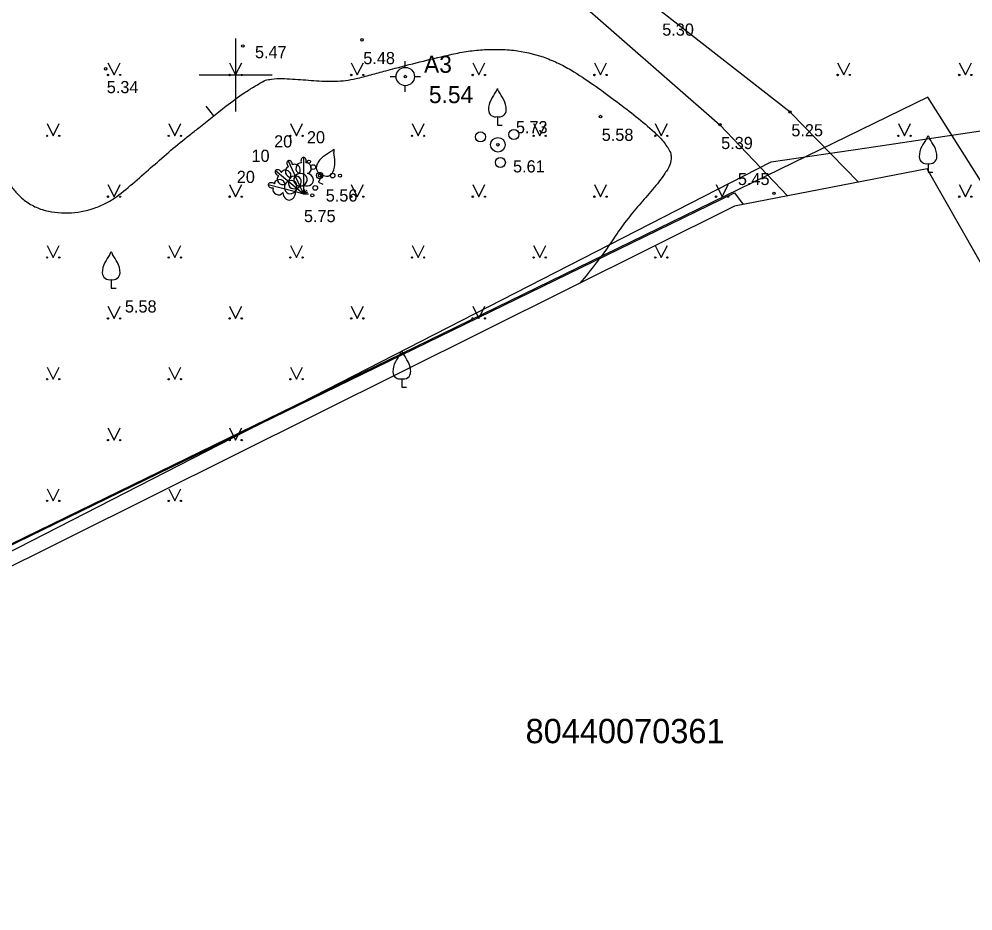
# Model space of a CAD drawing. Extents: x 519536 to 519949, y 326041 to 326519.
# Drawn here: x 519691.1 to 519730.31, y 326115.65 to 326152.3 of the extents above; entities that cross this region are included whole.
import ezdxf

# ---------------------------------------------------------------- set-up
doc = ezdxf.new("R2010")
doc.units = 0
for name, color, linetype in [('CELI_CMAL_####_####_#', 7, 'Continuous'), ('ELEK_VADP_ZSPR_####_#', 7, 'Continuous'), ('GEOD_ELEM_####_####_#', 7, 'Continuous'), ('GEOD_ELEM_####_TKST_#', 7, 'Continuous'), ('NORB_ZOGS_ZSTP_####_#', 7, 'Continuous'), ('RAMI_UZMR_####_####_#', 7, 'Continuous'), ('RELJ_AATZ_####_TKST_#', 7, 'Continuous'), ('RELJ_ELEM_####_####_#', 7, 'Continuous'), ('RELJ_HORZ_PAMT_####_#', 7, 'Continuous'), ('ROBZ_UZMR_####_####_#', 7, 'Continuous'), ('ROBZ_UZMR_####_TKST_#', 7, 'Continuous'), ('TERT_DIAM_####_TKST_#', 7, 'Continuous'), ('TERT_ELEM_####_####_#', 7, 'Continuous')]:
    doc.layers.add(name, color=color, linetype=linetype)

msp = doc.modelspace()

# ---------------------------------------------------------------- linework, layer by layer
at = {"layer": 'CELI_CMAL_####_####_#'}
for points in [[(519725.6, 326145.595), (519722.795, 326148.479), (519717.487, 326152.615), (519712.383, 326157.466), (519706.872, 326166.697), (519703.889, 326170.776), (519699.04, 326175.245), (519687.684, 326181.825), (519678.238, 326187.413), (519670.804, 326192.027), (519670.048, 326192.682), (519664.865, 326189.411), (519662.65, 326188.197)], [(519662.737, 326185.995), (519665.714, 326187.6), (519670.496, 326188.216), (519674.588, 326187.052), (519687.563, 326179.623), (519697.361, 326173.852), (519702.298, 326169.28), (519707.151, 326162.302), (519711.634, 326155.197), (519719.91, 326147.956), (519722.688, 326145.028)]]:
    msp.add_lwpolyline(points, dxfattribs=at)
at = {"layer": 'ELEK_VADP_ZSPR_####_#'}
for points in [[(519728.888, 326147.446), (519746.818, 326150.109)], [(519725.949, 326147.01), (519728.888, 326147.446)], [(519722.011, 326146.425), (519725.949, 326147.01)], [(519686.05, 326128.024), (519722.011, 326146.425)]]:
    msp.add_lwpolyline(points, dxfattribs=at)
at = {"layer": 'GEOD_ELEM_####_####_#'}
for p, q in [((519700, 326151.5), (519700, 326150)), ((519706.973, 326150.311), (519706.973, 326150.561)), ((519698.5, 326150), (519700, 326150)), ((519700, 326150), (519700, 326148.5)), ((519700, 326150), (519701.5, 326150)), ((519706.348, 326149.936), (519706.598, 326149.936)), ((519707.348, 326149.936), (519707.598, 326149.936)), ((519706.973, 326149.311), (519706.973, 326149.561))]:
    msp.add_line(p, q, dxfattribs=at)
for radius in [0.375, 0.05]:
    msp.add_circle((519706.973, 326149.936), radius, dxfattribs=at)
at = {"layer": 'NORB_ZOGS_ZSTP_####_#'}
msp.add_lwpolyline([(519667.307, 326119.267), (519720.51, 326145.164), (519720.865, 326144.672)], dxfattribs=at)
at = {"layer": 'RAMI_UZMR_####_####_#'}
msp.add_lwpolyline([(519873.021, 326209.453), (519881.37, 326184.273), (519884.229, 326177.508), (519883.353, 326172.044), (519868.284, 326155.201), (519831.787, 326123.789), (519817.117, 326113.183), (519808.359, 326108.08), (519804.649, 326107.204), (519795.685, 326122.565), (519782.956, 326146.875), (519761.4, 326134.85), (519741.243, 326123.664), (519728.435, 326146.148), (519720.513, 326144.604), (519669.064, 326119.018)], dxfattribs=at)
at = {"layer": 'RELJ_ELEM_####_####_#'}
for centre in [(519700.295, 326151.191), (519705.197, 326151.445), (519694.651, 326150.253), (519722.795, 326148.479), (519715, 326148.293), (519719.91, 326147.956), (519710.78, 326147.132), (519703.451, 326145.869), (519722.132, 326145.142)]:
    msp.add_circle(centre, 0.05, dxfattribs=at)
at = {"layer": 'RELJ_HORZ_PAMT_####_#'}
msp.add_line((519699.105, 326148.327), (519698.792, 326148.717), dxfattribs=at)
for points in [[(519677.144, 326143.332), (519677.21, 326145.831), (519677.19, 326146.694), (519677.125, 326147.557), (519677.062, 326148.42), (519677.049, 326149.283), (519677.179, 326150.994), (519677.386, 326152.703), (519677.628, 326154.207), (519677.781, 326154.788), (519677.914, 326155.065), (519678.002, 326155.202), (519678.107, 326155.337), (519679.121, 326156.283), (519680.24, 326156.94), (519681.42, 326157.378), (519682.019, 326157.536), (519682.616, 326157.666), (519683.087, 326157.692), (519683.491, 326157.491), (519683.792, 326157.075), (519684.071, 326156.654), (519684.583, 326155.804), (519685.075, 326154.954), (519685.596, 326154.117), (519686.598, 326152.623), (519686.981, 326152.093), (519687.384, 326151.577), (519687.785, 326151.06), (519688.166, 326150.528), (519688.492, 326149.917), (519688.737, 326149.263), (519688.961, 326148.595), (519689.225, 326147.941), (519689.42, 326147.54), (519690.061, 326146.383), (519690.568, 326145.66), (519690.855, 326145.316), (519691.167, 326144.986), (519691.572, 326144.679), (519692.044, 326144.472), (519693.108, 326144.336), (519694.183, 326144.528), (519694.429, 326144.623), (519694.663, 326144.729), (519695.096, 326144.998), (519695.855, 326145.614), (519696.597, 326146.261), (519697.341, 326146.909), (519698.104, 326147.53), (519698.48, 326147.824), (519699.594, 326148.712), (519700.372, 326149.274), (519700.785, 326149.536), (519701.221, 326149.782), (519701.227, 326149.785)], [(519706.173, 326150.177), (519706.551, 326150.275), (519708.891, 326150.849), (519709.557, 326150.975), (519710.236, 326151.042), (519710.916, 326151.049), (519711.59, 326150.993), (519712.786, 326150.688), (519713.079, 326150.567), (519713.363, 326150.434), (519713.91, 326150.127), (519714.815, 326149.527), (519715.683, 326148.891), (519717.215, 326147.645), (519717.575, 326147.274), (519717.726, 326147.068), (519717.855, 326146.852), (519717.901, 326146.678), (519717.895, 326146.49), (519717.763, 326146.135), (519717.648, 326145.957), (519717.529, 326145.784), (519717.273, 326145.453), (519716.731, 326144.814), (519716.186, 326144.174), (519715.683, 326143.49), (519715.269, 326142.882), (519714.82, 326142.277), (519714.154, 326141.442)], [(519701.227, 326149.785), (519701.47, 326149.83), (519702.342, 326149.833), (519703.219, 326149.772), (519704.091, 326149.745), (519704.948, 326149.849), (519705.563, 326150.011), (519706.173, 326150.177)]]:
    msp.add_spline(points, degree=3, dxfattribs=at)
at = {"layer": 'ROBZ_UZMR_####_####_#'}
for p, q in [((519728.463, 326149.091), (519667.31, 326119.301)), ((519743.05, 326125.883), (519728.463, 326149.091))]:
    msp.add_line(p, q, dxfattribs=at)
at = {"layer": 'TERT_ELEM_####_####_#'}
for p, q in [((519694.75, 326150.5), (519695, 326150)), ((519695, 326150), (519695.25, 326150.5)), ((519699.75, 326150.5), (519700, 326150)), ((519700, 326150), (519700.25, 326150.5)), ((519704.75, 326150.5), (519705, 326150)), ((519705, 326150), (519705.25, 326150.5)), ((519709.75, 326150.5), (519710, 326150)), ((519710, 326150), (519710.25, 326150.5)), ((519714.75, 326150.5), (519715, 326150)), ((519715, 326150), (519715.25, 326150.5)), ((519724.75, 326150.5), (519725, 326150)), ((519725, 326150), (519725.25, 326150.5)), ((519729.75, 326150.5), (519730, 326150)), ((519730, 326150), (519730.25, 326150.5)), ((519692.25, 326148), (519692.5, 326147.5)), ((519692.5, 326147.5), (519692.75, 326148)), ((519697.25, 326148), (519697.5, 326147.5)), ((519697.5, 326147.5), (519697.75, 326148)), ((519702.25, 326148), (519702.5, 326147.5)), ((519702.5, 326147.5), (519702.75, 326148)), ((519707.25, 326148), (519707.5, 326147.5)), ((519707.5, 326147.5), (519707.75, 326148)), ((519710.759, 326148.29), (519710.759, 326147.938)), ((519712.25, 326148), (519712.5, 326147.5)), ((519712.5, 326147.5), (519712.75, 326148)), ((519717.25, 326148), (519717.5, 326147.5)), ((519717.5, 326147.5), (519717.75, 326148)), ((519727.25, 326148), (519727.5, 326147.5)), ((519727.5, 326147.5), (519727.75, 326148)), ((519710.759, 326147.938), (519710.959, 326147.938)), ((519728.467, 326146.365), (519728.467, 326146.013)), ((519728.467, 326146.013), (519728.667, 326146.013)), ((519703.553, 326145.912), (519703.404, 326145.593)), ((519694.75, 326145.5), (519695, 326145)), ((519695, 326145), (519695.25, 326145.5)), ((519699.75, 326145.5), (519700, 326145)), ((519700, 326145), (519700.25, 326145.5)), ((519702.526, 326145.34), (519702.792, 326145.117)), ((519702.645, 326145.431), (519702.792, 326145.117)), ((519702.792, 326145.464), (519702.792, 326145.117)), ((519702.792, 326145.117), (519702.844, 326145.31)), ((519702.792, 326145.117), (519702.921, 326145.27)), ((519703.404, 326145.593), (519703.585, 326145.508)), ((519704.75, 326145.5), (519705, 326145)), ((519705, 326145), (519705.25, 326145.5)), ((519709.75, 326145.5), (519710, 326145)), ((519710, 326145), (519710.25, 326145.5)), ((519714.75, 326145.5), (519715, 326145)), ((519715, 326145), (519715.25, 326145.5)), ((519719.75, 326145.5), (519720, 326145)), ((519720, 326145), (519720.25, 326145.5)), ((519729.75, 326145.5), (519730, 326145)), ((519730, 326145), (519730.25, 326145.5)), ((519702.457, 326145.207), (519702.792, 326145.117)), ((519702.792, 326145.117), (519702.973, 326145.202)), ((519702.792, 326145.117), (519702.992, 326145.117)), ((519692.25, 326143), (519692.5, 326142.5)), ((519692.5, 326142.5), (519692.75, 326143)), ((519697.25, 326143), (519697.5, 326142.5)), ((519697.5, 326142.5), (519697.75, 326143)), ((519702.25, 326143), (519702.5, 326142.5)), ((519702.5, 326142.5), (519702.75, 326143)), ((519707.25, 326143), (519707.5, 326142.5)), ((519707.5, 326142.5), (519707.75, 326143)), ((519712.25, 326143), (519712.5, 326142.5)), ((519712.5, 326142.5), (519712.75, 326143)), ((519717.25, 326143), (519717.5, 326142.5)), ((519717.5, 326142.5), (519717.75, 326143)), ((519694.883, 326141.599), (519694.883, 326141.247)), ((519694.883, 326141.247), (519695.083, 326141.247)), ((519694.75, 326140.5), (519695, 326140)), ((519695, 326140), (519695.25, 326140.5)), ((519699.75, 326140.5), (519700, 326140)), ((519700, 326140), (519700.25, 326140.5)), ((519704.75, 326140.5), (519705, 326140)), ((519705, 326140), (519705.25, 326140.5)), ((519709.75, 326140.5), (519710, 326140)), ((519710, 326140), (519710.25, 326140.5)), ((519692.25, 326138), (519692.5, 326137.5)), ((519692.5, 326137.5), (519692.75, 326138)), ((519697.25, 326138), (519697.5, 326137.5)), ((519697.5, 326137.5), (519697.75, 326138)), ((519702.25, 326138), (519702.5, 326137.5)), ((519702.5, 326137.5), (519702.75, 326138)), ((519706.829, 326137.522), (519706.829, 326137.17)), ((519706.829, 326137.17), (519707.029, 326137.17)), ((519694.75, 326135.5), (519695, 326135)), ((519695, 326135), (519695.25, 326135.5)), ((519699.75, 326135.5), (519700, 326135)), ((519700, 326135), (519700.25, 326135.5)), ((519692.25, 326133), (519692.5, 326132.5)), ((519692.5, 326132.5), (519692.75, 326133)), ((519697.25, 326133), (519697.5, 326132.5)), ((519697.5, 326132.5), (519697.75, 326133))]:
    msp.add_line(p, q, dxfattribs=at)
for points in [[(519702.158, 326146.476), (519702.645, 326145.431)], [(519702.792, 326146.617), (519702.792, 326145.464)], [(519701.643, 326146.081), (519702.526, 326145.34)], [(519702.337, 326146.304), (519702.336, 326146.304)], [(519702.882, 326146.385), (519702.881, 326146.386)], [(519701.879, 326146), (519701.877, 326146)], [(519701.343, 326145.505), (519702.457, 326145.207)], [(519701.591, 326145.532), (519701.59, 326145.531)]]:
    msp.add_lwpolyline(points, dxfattribs=at)
for centre, radius in [((519694.75, 326150), 0.028), ((519695.25, 326150), 0.0263), ((519699.75, 326150), 0.028), ((519700.25, 326150), 0.0263), ((519704.75, 326150), 0.028), ((519705.25, 326150), 0.0263), ((519709.75, 326150), 0.028), ((519710.25, 326150), 0.0263), ((519714.75, 326150), 0.028), ((519715.25, 326150), 0.0263), ((519724.75, 326150), 0.028), ((519725.25, 326150), 0.0263), ((519729.75, 326150), 0.028), ((519730.25, 326150), 0.0263), ((519710.066, 326147.456), 0.204), ((519711.441, 326147.557), 0.207), ((519692.25, 326147.5), 0.028), ((519692.75, 326147.5), 0.0263), ((519697.25, 326147.5), 0.028), ((519697.75, 326147.5), 0.0263), ((519702.25, 326147.5), 0.028), ((519702.75, 326147.5), 0.0263), ((519707.25, 326147.5), 0.028), ((519707.75, 326147.5), 0.0263), ((519710.78, 326147.132), 0.301), ((519712.25, 326147.5), 0.028), ((519712.75, 326147.5), 0.0263), ((519717.25, 326147.5), 0.028), ((519717.75, 326147.5), 0.0263), ((519727.25, 326147.5), 0.028), ((519727.75, 326147.5), 0.0263), ((519703.015, 326146.441), 0.064), ((519710.883, 326146.404), 0.205), ((519703.188, 326146.215), 0.096), ((519703.451, 326145.869), 0.128), ((519703.987, 326145.865), 0.096), ((519704.29, 326145.863), 0.064), ((519703.271, 326145.357), 0.096), ((519694.75, 326145), 0.028), ((519695.25, 326145), 0.0263), ((519699.75, 326145), 0.028), ((519700.25, 326145), 0.0263), ((519703.151, 326145.051), 0.064), ((519704.75, 326145), 0.028), ((519705.25, 326145), 0.0263), ((519709.75, 326145), 0.028), ((519710.25, 326145), 0.0263), ((519714.75, 326145), 0.028), ((519715.25, 326145), 0.0263), ((519719.75, 326145), 0.028), ((519720.25, 326145), 0.0263), ((519729.75, 326145), 0.028), ((519730.25, 326145), 0.0263), ((519692.25, 326142.5), 0.028), ((519692.75, 326142.5), 0.0263), ((519697.25, 326142.5), 0.028), ((519697.75, 326142.5), 0.0263), ((519702.25, 326142.5), 0.028), ((519702.75, 326142.5), 0.0263), ((519707.25, 326142.5), 0.028), ((519707.75, 326142.5), 0.0263), ((519712.25, 326142.5), 0.028), ((519712.75, 326142.5), 0.0263), ((519717.25, 326142.5), 0.028), ((519717.75, 326142.5), 0.0263), ((519694.75, 326140), 0.028), ((519695.25, 326140), 0.0263), ((519699.75, 326140), 0.028), ((519700.25, 326140), 0.0263), ((519704.75, 326140), 0.028), ((519705.25, 326140), 0.0263), ((519709.75, 326140), 0.028), ((519710.25, 326140), 0.0263), ((519692.25, 326137.5), 0.028), ((519692.75, 326137.5), 0.0263), ((519697.25, 326137.5), 0.028), ((519697.75, 326137.5), 0.0263), ((519702.25, 326137.5), 0.028), ((519702.75, 326137.5), 0.0263), ((519694.75, 326135), 0.028), ((519695.25, 326135), 0.0263), ((519699.75, 326135), 0.028), ((519700.25, 326135), 0.0263), ((519692.25, 326132.5), 0.028), ((519692.75, 326132.5), 0.0263), ((519697.25, 326132.5), 0.028), ((519697.75, 326132.5), 0.0263)]:
    msp.add_circle(centre, radius, dxfattribs=at)
for centre, radius, start, end in [((519723.384, 326141.542), 14.88, 148.4844, 149.9901), ((519710.342, 326149.576), 0.439, 324.3837, 341.712), ((519711.176, 326149.576), 0.439, 198.288, 215.6163), ((519698.134, 326141.542), 14.88, 30.0099, 31.5156), ((519711.283, 326148.563), 0.89, 151.757, 179.9138), ((519710.235, 326148.563), 0.89, 0.0862, 28.243), ((519710.683, 326148.569), 0.29, 181.0782, 285.2823), ((519710.835, 326148.569), 0.29, 254.7177, 358.9218), ((519741.092, 326139.617), 14.88, 148.4844, 149.9901), ((519728.05, 326147.651), 0.439, 324.3837, 341.712), ((519728.884, 326147.651), 0.439, 198.288, 215.6163), ((519715.842, 326139.617), 14.88, 30.0099, 31.5156), ((519712.143, 326134.461), 14.88, 123.4845, 124.9903), ((519703.718, 326147.254), 0.439, 299.3838, 316.7121), ((519704.474, 326146.901), 0.439, 173.2882, 190.6164), ((519689.259, 326145.132), 14.88, 5.01, 6.5157), ((519728.991, 326146.638), 0.89, 151.757, 179.9138), ((519727.943, 326146.638), 0.89, 0.0862, 28.243), ((519704.143, 326145.938), 0.89, 126.7572, 154.914), ((519703.193, 326146.381), 0.89, 335.0863, 3.2431), ((519728.391, 326146.644), 0.29, 181.0782, 285.2823), ((519728.543, 326146.644), 0.29, 254.7177, 358.9218), ((519703.602, 326146.198), 0.29, 156.0783, 260.2824), ((519703.74, 326146.133), 0.29, 229.7178, 333.922), ((519707.508, 326134.851), 14.88, 148.4844, 149.9901), ((519694.466, 326142.885), 0.439, 324.3837, 341.712), ((519695.3, 326142.885), 0.439, 198.288, 215.6163), ((519682.258, 326134.851), 14.88, 30.0099, 31.5156), ((519695.407, 326141.872), 0.89, 151.757, 179.9138), ((519694.359, 326141.872), 0.89, 0.0862, 28.243), ((519694.807, 326141.878), 0.29, 181.0782, 285.2823), ((519694.959, 326141.878), 0.29, 254.7177, 358.9218), ((519706.412, 326138.808), 0.439, 324.3837, 341.712), ((519707.246, 326138.808), 0.439, 198.288, 215.6163), ((519707.353, 326137.795), 0.89, 151.757, 179.9138), ((519719.454, 326130.774), 14.88, 148.4844, 149.9901), ((519694.204, 326130.774), 14.88, 30.0099, 31.5156), ((519706.305, 326137.795), 0.89, 0.0862, 28.243), ((519706.753, 326137.801), 0.29, 181.0782, 285.2823), ((519706.905, 326137.801), 0.29, 254.7177, 358.9218)]:
    msp.add_arc(centre, radius, start, end, dxfattribs=at)
for centre, major_axis, ratio, start_param, end_param in [((519702.222, 326146.341), (0.063, -0.136), 0.707107, 3.14537, 5.287485), ((519702.221, 326146.34), (0.063, -0.136), 0.707107, 0.995701, 3.137816), ((519702.664, 326146.172), (-0.039, -0.212), 0.861323, 3.141593, 6.283185), ((519702.792, 326146.467), (0, -0.15), 0.707107, 3.14537, 5.287485), ((519702.792, 326146.467), (0, -0.15), 0.707107, 0.995701, 3.137816), ((519702.92, 326146.172), (0.039, -0.212), 0.861323, 0, 3.141593), ((519701.758, 326145.985), (0.115, -0.096), 0.707107, 3.14537, 5.287485), ((519701.758, 326145.984), (0.115, -0.096), 0.707107, 0.995701, 3.137816), ((519702.066, 326145.894), (0.188, -0.107), 0.861323, 6.283185, 9.424778), ((519702.23, 326146.019), (0.055, -0.209), 0.861323, 3.141593, 6.283185), ((519702.462, 326146.128), (0.125, -0.176), 0.861323, 0, 3.141593), ((519701.806, 326145.514), (0.215, -0.018), 0.861323, 6.283185, 9.424778), ((519701.901, 326145.697), (0.138, -0.166), 0.861323, 3.141593, 6.283185), ((519702.242, 326145.357), (-0.171, -0.272), 0.814445, 1.531171, 4.712389), ((519702.46, 326145.617), (0.238, 0.216), 0.814445, 1.570796, 4.752015), ((519702.395, 326145.567), (-0.27, -0.174), 0.814445, 1.531171, 4.712389), ((519702.702, 326145.71), (0.307, 0.095), 0.814445, 1.570796, 4.752015), ((519702.623, 326145.692), (-0.318, -0.043), 0.814445, 1.531171, 4.712389), ((519702.882, 326145.71), (-0.307, 0.095), 0.814445, 1.531171, 4.712389), ((519701.488, 326145.467), (0.145, -0.039), 0.707107, 3.14537, 5.287485), ((519701.488, 326145.466), (0.145, -0.039), 0.707107, 0.995701, 3.137816), ((519701.74, 326145.266), (0.195, -0.092), 0.861323, 3.141593, 6.283185), ((519702.28, 326145.43), (0.124, 0.296), 0.814445, 1.570796, 4.752015), ((519702.196, 326145.184), (-0.012, 0.321), 0.814445, 1.570796, 4.752015)]:
    msp.add_ellipse(centre, major_axis=major_axis, ratio=ratio, start_param=start_param, end_param=end_param, dxfattribs=at)

# ---------------------------------------------------------------- texts
at = {"layer": 'GEOD_ELEM_####_TKST_#'}
for s, p in [('A3', (519707.745, 326150.089)), ('5.54', (519707.945, 326148.845))]:
    msp.add_text(s, height=0.7, dxfattribs=at).set_placement(p)
at = {"layer": 'RELJ_AATZ_####_TKST_#'}
for s, p in [('5.30', (519717.537, 326151.615)), ('5.47', (519700.795, 326150.691)), ('5.48', (519705.247, 326150.445)), ('5.34', (519694.701, 326149.253)), ('5.73', (519711.522, 326147.606)), ('5.25', (519722.845, 326147.479)), ('5.58', (519715.05, 326147.293)), ('5.39', (519719.96, 326146.956)), ('5.61', (519711.403, 326145.996)), (' 5.45', (519720.462, 326145.478)), ('5.56', (519703.704, 326144.799)), ('5.75', (519702.808, 326143.955)), ('5.58', (519695.448, 326140.24))]:
    msp.add_text(s, height=0.5, dxfattribs=at).set_placement(p)
at = {"layer": 'ROBZ_UZMR_####_TKST_#'}
msp.add_text('80440070361', height=1, dxfattribs=at).set_placement((519711.919, 326122.543))
at = {"layer": 'TERT_DIAM_####_TKST_#'}
for s, p in [('20', (519702.93, 326147.192)), ('20', (519701.581, 326147.021)), ('10', (519700.651, 326146.431)), ('20', (519700.046, 326145.562))]:
    msp.add_text(s, height=0.5, dxfattribs=at).set_placement(p)

doc.saveas('drawing.dxf')
